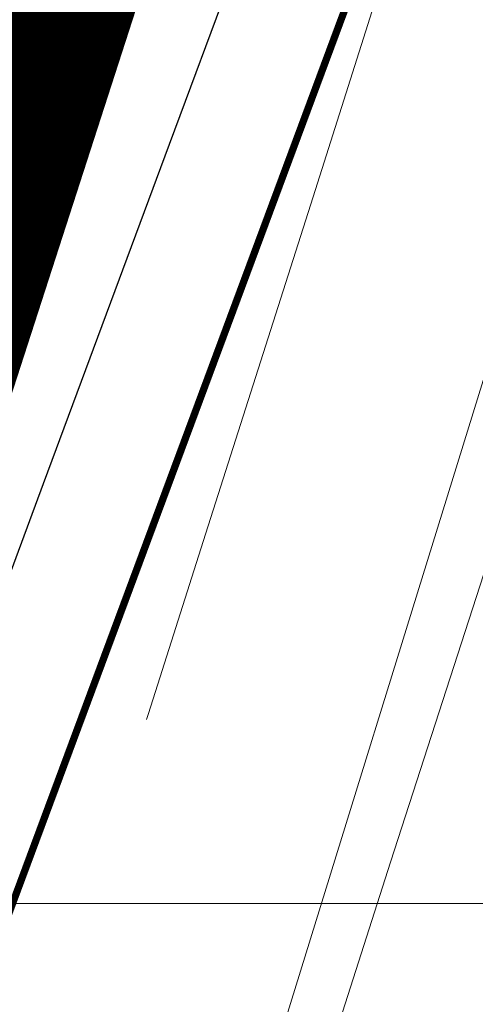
# Model space of a CAD drawing. Header units: metres. Extents: x 102313 to 104557, y 415820 to 422103.
# Tile 321 of 656: x 103555 to 103568, y 418597 to 418624. Entities that reach past the tile are written whole.
import ezdxf

# ---------------------------------------------------------------- set-up
doc = ezdxf.new("R2010")
doc.units = ezdxf.units.M
doc.header["$MEASUREMENT"] = 0
doc.linetypes.add('DGN Style 5', pattern=[84.730388, 36.313023, -48.417365])
doc.linetypes.add('KG-GV', pattern=[42, 12, -6, 0, -6, 12, -6])
for name, color, linetype, lineweight in [('00-50m-Bowgr-markering rijstrook', 4, 'DGN Style 5', 0), ('00-Coordinaten', 7, 'Continuous', 0), ('N-WE-KG-GRONDVERWERVING-G', 130, 'KG-GV', 30), ('N-WE-VH-KANTVERHARDING-GD', 6, 'Continuous', 30), ('N-WE-VW-MARKERING_LANGS_STREEP_DOORGETROKKEN_020-G', 7, 'Continuous', 0), ('Oever_slootkant', 92, 'Continuous', 0), ('water', 2, 'Continuous', 0)]:
    doc.layers.add(name, color=color, linetype=linetype, lineweight=lineweight)

msp = doc.modelspace()

# ---------------------------------------------------------------- linework, layer by layer
at = {"layer": '00-50m-Bowgr-markering rijstrook', "flags": 128}
msp.add_lwpolyline([(103569.976, 418639.684), (103568.118, 418633.812), (103566.608, 418629.049), (103565.096, 418624.286), (103563.582, 418619.524), (103562.066, 418614.763), (103560.547, 418610.003), (103559.026, 418605.243), (103557.503, 418600.484), (103555.978, 418595.726), (103554.451, 418590.969), (103552.922, 418586.212), (103551.39, 418581.456), (103549.856, 418576.7), (103548.32, 418571.946), (103546.782, 418567.192), (103545.241, 418562.438), (103543.698, 418557.686), (103542.154, 418552.934), (103540.606, 418548.183), (103539.057, 418543.432), (103537.506, 418538.683), (103535.952, 418533.934), (103534.396, 418529.185), (103532.838, 418524.438), (103531.278, 418519.691), (103529.716, 418514.945), (103528.151, 418510.199), (103526.584, 418505.455), (103525.015, 418500.711), (103523.792, 418497.018), (103523.444, 418495.967), (103521.871, 418491.221), (103520.299, 418486.474), (103518.726, 418481.728), (103517.153, 418476.982), (103515.58, 418472.236), (103514.007, 418467.49), (103512.706, 418463.562), (103512.435, 418462.743), (103510.862, 418457.997), (103509.289, 418453.251), (103507.716, 418448.505), (103506.143, 418443.759), (103504.571, 418439.013), (103502.998, 418434.266), (103501.425, 418429.52), (103499.852, 418424.774), (103498.279, 418420.028), (103496.707, 418415.282), (103495.134, 418410.535), (103493.561, 418405.789), (103491.988, 418401.043), (103490.415, 418396.297), (103488.843, 418391.551), (103487.27, 418386.804), (103485.697, 418382.058), (103484.124, 418377.312), (103482.551, 418372.566), (103480.979, 418367.82), (103479.406, 418363.073), (103477.833, 418358.327), (103476.26, 418353.581), (103474.687, 418348.835), (103473.115, 418344.089), (103471.542, 418339.343), (103469.969, 418334.596), (103468.396, 418329.85), (103466.823, 418325.104), (103465.251, 418320.358), (103463.678, 418315.612), (103462.105, 418310.865), (103460.532, 418306.119), (103458.959, 418301.373), (103457.387, 418296.627), (103455.814, 418291.881), (103454.241, 418287.134), (103452.668, 418282.388), (103451.095, 418277.642), (103449.523, 418272.896), (103447.95, 418268.15), (103446.377, 418263.404), (103444.804, 418258.657), (103443.231, 418253.911), (103441.659, 418249.165), (103440.086, 418244.419), (103438.513, 418239.673), (103436.94, 418234.926), (103435.367, 418230.18), (103433.795, 418225.434), (103432.222, 418220.688), (103430.649, 418215.942), (103429.076, 418211.195), (103427.503, 418206.449), (103425.931, 418201.703), (103424.358, 418196.957), (103422.785, 418192.211), (103421.212, 418187.465), (103419.639, 418182.718), (103418.067, 418177.972), (103416.494, 418173.226), (103414.921, 418168.48), (103413.348, 418163.734), (103411.775, 418158.987), (103410.203, 418154.241), (103408.63, 418149.495), (103407.057, 418144.749)], dxfattribs=at)
at = {"layer": '00-Coordinaten'}
msp.add_line((104100, 418600), (102600, 418600), dxfattribs=at)
at = {"layer": 'N-WE-KG-GRONDVERWERVING-G', "linetype": 'Continuous', "lineweight": 0, "ltscale": 5, "const_width": 7.5, "flags": 128}
msp.add_lwpolyline([(103572.092, 418679.472), (103570.604, 418674.709), (103569.114, 418669.947), (103567.621, 418665.185), (103566.126, 418660.423), (103564.63, 418655.663), (103563.131, 418650.903), (103561.629, 418646.144), (103560.347, 418642.028), (103558.807, 418637.266), (103557.267, 418632.504), (103555.728, 418627.742), (103554.188, 418622.98), (103552.648, 418618.218), (103551.108, 418613.456), (103549.568, 418608.694), (103548.029, 418603.932), (103547.704, 418602.929), (103546.489, 418599.17), (103544.949, 418594.408), (103543.409, 418589.646)], dxfattribs=at)
at = {"layer": 'N-WE-VH-KANTVERHARDING-GD', "flags": 128}
msp.add_lwpolyline([(103566.579, 418639.709), (103564.836, 418635.023), (103563.092, 418630.337), (103561.349, 418625.651), (103559.605, 418620.964), (103557.861, 418616.278), (103556.118, 418611.592), (103554.374, 418606.906), (103552.631, 418602.22), (103552.263, 418601.233), (103550.887, 418597.534), (103549.143, 418592.848), (103547.4, 418588.161), (103545.656, 418583.475), (103543.912, 418578.789), (103542.169, 418574.103), (103540.425, 418569.417), (103538.682, 418564.731), (103537.947, 418562.757), (103536.938, 418560.045), (103535.194, 418555.359), (103533.451, 418550.672)], dxfattribs=at)
at = {"layer": 'N-WE-VW-MARKERING_LANGS_STREEP_DOORGETROKKEN_020-G', "ltscale": 10, "const_width": 0.2, "flags": 128}
msp.add_lwpolyline([(103569.625, 418638.576), (103531.491, 418536.086)], dxfattribs=at)
at = {"layer": 'Oever_slootkant', "flags": 128}
msp.add_lwpolyline([(103625.762, 418800), (103613.775, 418759.274), (103602.302, 418721.937), (103591.783, 418688.66), (103578.813, 418647.972), (103568.287, 418614.45), (103562.252, 418594.938), (103546.258, 418546.566), (103529.286, 418494.368), (103528.491, 418491.923)], dxfattribs=at)
at = {"layer": 'water', "flags": 128}
msp.add_lwpolyline([(103627.34, 418800), (103623.871, 418788.403), (103616.195, 418763.046), (103607.118, 418732.703), (103598.962, 418706.738), (103591.179, 418681.225), (103580.575, 418646.983), (103565.723, 418601.135), (103553.759, 418563.813), (103539.817, 418520.986), (103525.55, 418477.88), (103509.538, 418429.885), (103501.435, 418404.771), (103495.029, 418385.919), (103487.409, 418363.099)], dxfattribs=at)

doc.saveas('drawing.dxf')
